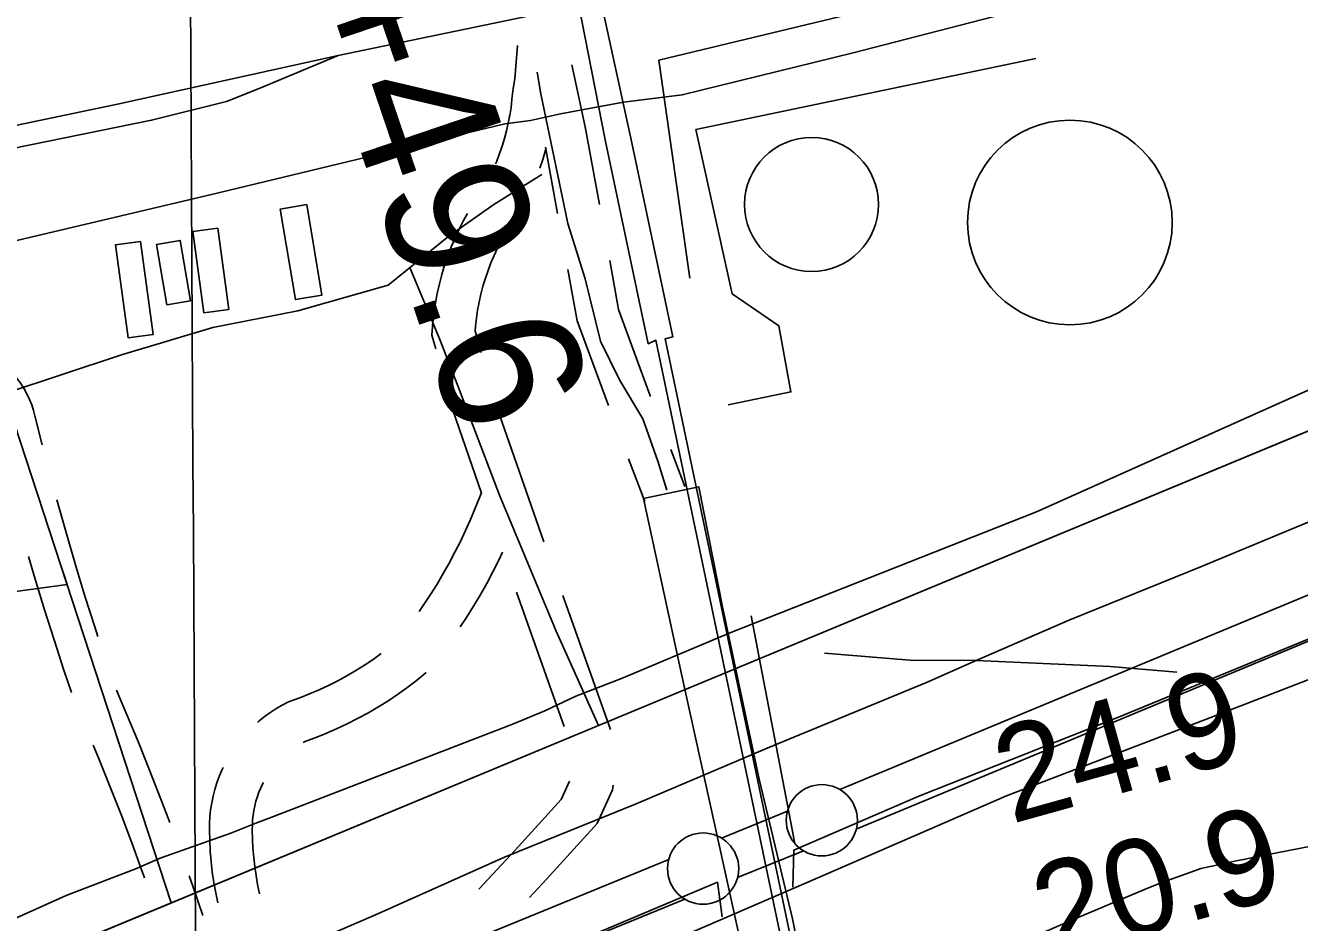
# Model space of a CAD drawing. Extents: x 3477039 to 3515015, y 546746 to 572297.
# Drawn here: x 3491621 to 3492515, y 565624 to 566253 of the extents above; entities that cross this region are included whole.
import ezdxf

# ---------------------------------------------------------------- set-up
doc = ezdxf.new("R2010")
doc.units = 0
for name, color, linetype in [('V-BLDG-OTLN', 7, 'Continuous'), ('V-CHAN-DOCK', 7, 'Continuous'), ('V-DOMW-TANK', 7, 'Continuous'), ('V-FLOD-BASE', 7, 'Continuous'), ('V-GRID-MAJR', 7, 'Continuous'), ('V-LEVE-TOET', 7, 'Continuous'), ('V-RAIL-TRAK', 7, 'Continuous'), ('V-RIVR-RANG', 7, 'Continuous'), ('V-ROAD-CNTR', 7, 'Continuous'), ('V-SITE-OTLN', 7, 'Continuous'), ('V-SITE-STRC', 7, 'Continuous'), ('V-SURV-IDEN', 7, 'Continuous'), ('V-SURV-LINE', 7, 'Continuous'), ('V-TOPO-MINR', 7, 'Continuous'), ('V-TOPO-SHOR', 7, 'Continuous'), ('V-UTIL-LINE', 7, 'Continuous')]:
    doc.layers.add(name, color=color, linetype=linetype)

msp = doc.modelspace()

# ---------------------------------------------------------------- linework, layer by layer
at = {"layer": 'V-BLDG-OTLN'}
for points in [[(3491818.17, 566127.76), (3491828.86, 566064.21), (3491810.29, 566061.08), (3491799.59, 566124.63)], [(3491755.75, 566111.18), (3491763.55, 566054.12), (3491746.04, 566051.72), (3491738.24, 566108.79)], [(3491720.09, 566057.38), (3491712.77, 566099.75), (3491729.39, 566102.62), (3491736.71, 566060.25)], [(3491692.88, 566034.08), (3491683.97, 566099.38), (3491701.42, 566101.76), (3491710.33, 566036.46)]]:
    msp.add_lwpolyline(points, close=True, dxfattribs=at)
at = {"layer": 'V-CHAN-DOCK'}
msp.add_lwpolyline([(3492136.82, 565545.48), (3492107.89, 565677.06), (3492081.23, 565798.06), (3492054.6, 565921.41), (3492093.43, 565929.52), (3492110.31, 565844.17), (3492135.81, 565724.35), (3492159.12, 565626.24), (3492187.96, 565484.11)], dxfattribs=at)
at = {"layer": 'V-DOMW-TANK'}
for centre, radius in [((3492353.85, 566115.17), 71.83), ((3492172.55, 566127.83), 47.03)]:
    msp.add_circle(centre, radius, dxfattribs=at)
at = {"layer": 'V-FLOD-BASE'}
for points in [[(3492159.45, 565648.5), (3492160.13, 565674.48), (3492247.84, 565712.56), (3492387.91, 565767.84), (3492546.23, 565832.96), (3492665.71, 565881.94), (3492783.43, 565930.93), (3492872.88, 565966.64), (3492912.91, 565983.36), (3493025.91, 566030.04), (3493120.68, 566069.82), (3493244.27, 566118.77), (3493314.27, 566142.89), (3493386.58, 566161.12), (3493519.37, 566185.36), (3493652.12, 566204.9), (3493787.8, 566223.26), (3493911.12, 566235.83)], [(3491711.04, 565488.91), (3491771.08, 565514.28), (3491904.69, 565569.02), (3492028.28, 565619.14), (3492106.57, 565652), (3492109.78, 565627.72)]]:
    msp.add_lwpolyline(points, dxfattribs=at)
at = {"layer": 'V-GRID-MAJR'}
msp.add_spline([(3491798.96, 555464.66), (3491782.88, 558228.11), (3491747.62, 564289.07), (3491712.36, 570350.05), (3491712.34, 570353.12)], degree=3, dxfattribs=at)
at = {"layer": 'V-LEVE-TOET'}
for points in [[(3493294.86, 566215.21), (3493192.53, 566183.7), (3493057.18, 566130.73), (3492949.48, 566087.53), (3492888.05, 566053.91), (3492887.03, 566053.38), (3492802.12, 566015.95), (3492763.99, 565999.14), (3492613.95, 565943.35), (3492446.2, 565873.6), (3492353.8, 565836.16), (3492288.15, 565807.57), (3492253.13, 565792.31), (3492141.3, 565746.21), (3492049.48, 565707), (3491957.08, 565669.55), (3491866.41, 565629.15), (3491733.96, 565572.05), (3491585.1, 565517.43)], [(3493914.45, 566210.57), (3493798.77, 566199.11), (3493634.33, 566179.81), (3493441.65, 566149.56), (3493401.69, 566141.06), (3493367.57, 566129.58), (3493274.62, 566097.42), (3493217.55, 566076.72), (3493142.81, 566047.94), (3493025.67, 565997.77), (3492954.47, 565970.14), (3492865.56, 565929.14), (3492729.05, 565877.36), (3492597.8, 565823.77), (3492448.92, 565766.21), (3492309.45, 565712.68), (3492177, 565655), (3492068.69, 565608.28), (3491885.66, 565535.71), (3491757.95, 565483.86)]]:
    msp.add_lwpolyline(points, dxfattribs=at)
at = {"layer": 'V-RAIL-TRAK'}
for points in [[(3490334.6, 565917.73), (3490481.34, 565948.41), (3490630.43, 565979.06), (3490768.33, 566007.45), (3490929.81, 566042.14), (3491093.63, 566075.62), (3491245.67, 566107.44), (3491367.07, 566133.01), (3491527.36, 566165.35), (3491685.29, 566198.29), (3491840.29, 566232.44), (3491974.65, 566260.26)], [(3491840.29, 566232.44), (3491784.81, 566209.32), (3491761.79, 566200.07), (3491709.33, 566186.93), (3491586.17, 566161.96), (3491444.15, 566132.43), (3491343.37, 566110.83), (3491302.1, 566099.37), (3491263.75, 566085.53), (3491218.88, 566065.86), (3491144.52, 566035.23), (3491074.85, 566003.39), (3491008.73, 565973.88)]]:
    msp.add_lwpolyline(points, dxfattribs=at)
at = {"layer": 'V-ROAD-CNTR'}
for p, q in [((3491951.72, 565985.51), (3491984.62, 565891.08)), ((3492073.68, 565955.72), (3492083.48, 565929.83)), ((3492044.01, 565949.36), (3492055.43, 565919.2)), ((3491965.34, 565855.59), (3491998.84, 565761.37)), ((3491997.97, 565853.38), (3492031.47, 565759.17))]:
    msp.add_line(p, q, dxfattribs=at)
for points in [[(3491966.22, 566239.3), (3491964.16, 566216.13), (3491963.12, 566209.18), (3491962.24, 566201.74), (3491961.57, 566195.9), (3491960.73, 566190.38), (3491960.58, 566189.6), (3491959.69, 566184.91), (3491958.45, 566179.48), (3491957.01, 566174.09), (3491955.38, 566168.76), (3491953.55, 566163.5), (3491951.53, 566158.3), (3491950.71, 566156.39)], [(3491979.95, 566220.7), (3491982.54, 566205.42), (3492001.5, 566114.54), (3492013.63, 566075.55), (3492024.5, 566031.87), (3492037.84, 566004.64), (3492054.12, 565977.29), (3492064.64, 565947.5), (3492070.86, 565927.28)], [(3492004.35, 566225.88), (3492013.66, 566182.3), (3492023.64, 566127.8)], [(3491986.2, 566167.13), (3491985.85, 566165.83), (3491983.9, 566159.45), (3491981.8, 566153.39)], [(3491985.79, 566167.94), (3491994.29, 566121.53)], [(3491606.25, 565995.06), (3491688.17, 566022.29), (3491752.23, 566041.34), (3491811.96, 566053.13), (3491875.32, 566071.17), (3491918, 566105.64), (3491949.5, 566127.7), (3491983.22, 566148.88)], [(3491931.14, 566121.57), (3491928.3, 566116.48), (3491925.2, 566110.42), (3491922.31, 566104.25), (3491919.65, 566097.97), (3491917.21, 566091.6), (3491915.01, 566085.16), (3491913.04, 566078.64), (3491911.3, 566072.04), (3491909.81, 566065.39), (3491908.56, 566058.69), (3491907.54, 566051.96), (3491906.77, 566045.18), (3491906.07, 566036.03), (3491908.75, 566026.37)], [(3491964.06, 566117.63), (3491963.94, 566117.44), (3491960.53, 566112.24), (3491957.55, 566107.34), (3491954.76, 566102.33), (3491952.14, 566097.22), (3491949.71, 566092.03), (3491947.47, 566086.75), (3491945.43, 566081.4), (3491943.57, 566075.97), (3491941.91, 566070.48), (3491940.46, 566064.93), (3491939.2, 566059.34), (3491938.14, 566053.7), (3491937.29, 566048.03), (3491936.64, 566042.34), (3491936.38, 566038.98), (3491940.57, 566023.91)], [(3492030.85, 566088.47), (3492037.13, 566054.15), (3492059.08, 565994.27), (3492059.52, 565993.09)], [(3492022.97, 565762.03), (3491993.37, 565828.18), (3491953.48, 565923.78), (3491925.5, 565997.45), (3491911.56, 566032.95), (3491890.55, 566083.47)], [(3492001.49, 566082.2), (3492008.08, 566046.23), (3492029.89, 565986.74)], [(3490529.31, 565147.85), (3491367.11, 565489.84), (3492727.74, 566054.53)], [(3491584.02, 566027.84), (3491584.98, 566027.52), (3491588.86, 566025.94), (3491592.65, 566024.12), (3491596.31, 566022.07), (3491599.84, 566019.79), (3491603.22, 566017.31), (3491606.45, 566014.62), (3491609.5, 566011.73), (3491612.36, 566008.67), (3491615.04, 566005.42), (3491617.51, 566002.03), (3491619.76, 565998.48), (3491621.79, 565994.81), (3491623.59, 565991.01), (3491625.15, 565987.11), (3491626.46, 565983.13), (3491627.44, 565979.44), (3491632.57, 565959.01)], [(3492036.45, 565767.63), (3492598.78, 566001.01)], [(3491722.99, 565637.54), (3491608.96, 565986.76)], [(3491623.22, 565991.41), (3491623.22, 565991.41)], [(3491919.45, 565987.83), (3491920.64, 565983.52), (3491940.96, 565925.22)], [(3491940.8, 565925.62), (3491939.66, 565922.53), (3491936.53, 565914.6), (3491933.22, 565906.74), (3491929.73, 565898.95), (3491926.06, 565891.26), (3491922.22, 565883.64), (3491918.21, 565876.11), (3491914.03, 565868.68), (3491909.67, 565861.35), (3491905.15, 565854.11), (3491900.47, 565846.99), (3491897.06, 565842.04)], [(3491642.86, 565920.36), (3491644.18, 565915.51), (3491650.17, 565894.36), (3491656.38, 565873.28), (3491662.79, 565852.26), (3491669.42, 565831.31), (3491671.62, 565824.6)], [(3491622.94, 565880.63), (3491627.64, 565864.67), (3491634.14, 565843.36), (3491640.86, 565822.12), (3491647.79, 565800.95), (3491653.09, 565785.29)], [(3491955.68, 565883.68), (3491953, 565878.05), (3491948.85, 565869.83), (3491944.52, 565861.69), (3491940, 565853.66), (3491935.29, 565845.74), (3491930.41, 565837.93), (3491926, 565831.22)], [(3491535.49, 565559.72), (3491523.85, 565617.9), (3491492.29, 565695.32), (3491472.88, 565768.14), (3491468.26, 565808.18), (3491479.57, 565829.14), (3491520.44, 565842.81), (3491575.69, 565851), (3491650, 565861.08), (3491647.65, 565868.29)], [(3491870.52, 565812.54), (3491864.8, 565808.46), (3491858.75, 565804.42), (3491852.59, 565800.57), (3491846.31, 565796.9), (3491839.92, 565793.43), (3491833.43, 565790.15), (3491826.84, 565787.07), (3491820.16, 565784.19), (3491813.4, 565781.51), (3491805.43, 565778.63), (3491800.59, 565776.12), (3491796.41, 565773.69), (3491792.35, 565771.05), (3491788.43, 565768.21), (3491784.66, 565765.18), (3491783.53, 565764.18)], [(3492181.51, 565812.81), (3492241.42, 565807.95), (3492288.15, 565807.57)], [(3492288.15, 565807.57), (3492382.13, 565803.38), (3492429.02, 565799.51)], [(3491902.1, 565799.19), (3491895.02, 565793.46), (3491888.5, 565788.51), (3491881.84, 565783.77), (3491875.04, 565779.23), (3491868.1, 565774.89), (3491861.04, 565770.77), (3491853.85, 565766.86), (3491846.55, 565763.17), (3491839.14, 565759.7), (3491831.63, 565756.46), (3491824.03, 565753.45), (3491817.47, 565751.08), (3491815.59, 565750.1)], [(3491684.57, 565786.77), (3491691.43, 565770.76), (3491699.78, 565750.72), (3491707.91, 565730.59), (3491715.83, 565710.38), (3491722.02, 565694.06)], [(3491737.96, 565643.75), (3492036.45, 565767.63)], [(3491668.29, 565748.31), (3491672.02, 565739.34), (3491680.04, 565719.51), (3491687.84, 565699.59), (3491695.42, 565679.59), (3491702.8, 565659.51), (3491704.38, 565655.06)], [(3491759.51, 565732.56), (3491758.63, 565730.73), (3491756.74, 565726.27), (3491755.09, 565721.72), (3491753.66, 565717.1), (3491752.46, 565712.42), (3491751.49, 565707.67), (3491750.76, 565702.89), (3491750.27, 565698.08), (3491750.02, 565693.25), (3491750.01, 565688.64), (3491750.13, 565681.33), (3491750.49, 565673.93), (3491751.09, 565666.55), (3491751.92, 565659.19), (3491752.98, 565651.86), (3491754.28, 565644.58), (3491755.76, 565637.59)], [(3491787.82, 565722.12), (3491787.43, 565721.41), (3491785.98, 565718.38), (3491784.67, 565715.29), (3491783.53, 565712.15), (3491782.54, 565708.94), (3491781.71, 565705.7), (3491781.04, 565702.42), (3491780.53, 565699.11), (3491780.19, 565695.77), (3491780.02, 565692.43), (3491780.01, 565688.85), (3491780.12, 565682.31), (3491780.43, 565675.87), (3491780.95, 565669.44), (3491781.67, 565663.03), (3491782.6, 565656.66), (3491783.73, 565650.32), (3491785.11, 565643.8)], [(3492002.58, 565722.87), (3491996.67, 565710.11), (3491964.57, 565674.61), (3491938.89, 565647.12)], [(3492033.25, 565720.12), (3492032.91, 565716.96), (3492021.97, 565693.36), (3491986.66, 565654.31), (3491974.47, 565641.26)], [(3491735.71, 565656.47), (3491738.28, 565649.25), (3491745.3, 565628.79)], [(3491524.12, 565555), (3491737.96, 565643.75)]]:
    msp.add_lwpolyline(points, dxfattribs=at)
at = {"layer": 'V-SITE-OTLN'}
for points in [[(3493173.35, 566296.41), (3493188.21, 566240.49), (3492983.23, 566168), (3492775.91, 566097.29), (3492538.47, 566005.08), (3492330.4, 565912.05), (3492115.93, 565827.3), (3492039.04, 565795.02), (3492007.17, 565782.74), (3491985.2, 565772.42), (3491963.29, 565763.23), (3491791.85, 565696.95), (3491782.53, 565693.42), (3491765.04, 565686.53), (3491715.35, 565668.83), (3491698.71, 565661.57), (3491649.27, 565642.8), (3491448.86, 565552.65)], [(3491542.14, 566085.38), (3491756.36, 566136.06), (3491957.19, 566184.39), (3491975.32, 566186.81), (3491996.38, 566191.37), (3492016.48, 566195.09), (3492040.58, 566199.73), (3492081.74, 566204.71), (3492201.8, 566234.36), (3492344.25, 566270.89)]]:
    msp.add_lwpolyline(points, dxfattribs=at)
at = {"layer": 'V-SITE-STRC'}
msp.add_lwpolyline([(3491974.37, 566501.38), (3492046.27, 566171.08), (3492075.09, 566034.85), (3492069.7, 566033.42), (3492255.55, 565146.54), (3492248.69, 565145.61), (3492063.33, 566032.49), (3492057.93, 566030.08), (3492027.69, 566173.18), (3491964.07, 566498.04), (3491974.37, 566501.38)], dxfattribs=at)
at = {"layer": 'V-SURV-LINE'}
for points in [[(3492192.43, 565717.05), (3492834.64, 565983.87)], [(3492846.15, 565956.17), (3492203.94, 565689.35)], [(3492109.27, 565683.03), (3492155.56, 565701.88)], [(3492166.88, 565674.1), (3492120.6, 565655.25)], [(3490213.26, 564906.46), (3492072.24, 565667.9)], [(3492083.62, 565640.14), (3490224.63, 564878.7)]]:
    msp.add_lwpolyline(points, dxfattribs=at)
for centre in [(3492179.73, 565695.53), (3492096.42, 565661.6)]:
    msp.add_circle(centre, 25, dxfattribs=at)
at = {"layer": 'V-TOPO-MINR'}
msp.add_lwpolyline([(3493701.48, 565906.17), (3492483.32, 565669.56), (3492476.95, 565668.3), (3492470.58, 565667), (3492464.22, 565665.65), (3492457.88, 565664.26), (3492445.81, 565661.58), (3492445.5, 565661.5), (3492444.89, 565661.33), (3492444.58, 565661.23), (3492432.08, 565656.85), (3492425.54, 565654.5), (3492419.04, 565652.07), (3492412.59, 565649.52), (3492406.16, 565646.89), (3492354.07, 565624.97), (3492321.85, 565610.84), (3492289.94, 565596.07), (3492258.49, 565580.34), (3492227.36, 565563.96), (3491271.58, 565055.61)], dxfattribs=at)
at = {"layer": 'V-TOPO-SHOR'}
msp.add_lwpolyline([(3492914.48, 566422.22), (3492564.61, 566349.33), (3492065.32, 566229.06), (3492087.18, 566076)], dxfattribs=at)
at = {"layer": 'V-UTIL-LINE'}
for points in [[(3492113.98, 565987.17), (3492158.05, 565996.23), (3492149.6, 566042.65), (3492116.91, 566065.19), (3492091.37, 566180.39), (3492329.96, 566230.24)], [(3492130.16, 565838.93), (3492158.95, 565689.03), (3492160.85, 565679.03)]]:
    msp.add_lwpolyline(points, dxfattribs=at)

# ---------------------------------------------------------------- texts
at = {"layer": 'V-RIVR-RANG'}
for s, p in [('24.9', (3492312.66, 565692.83)), ('20.9', (3492339.78, 565596.58))]:
    msp.add_text(s, height=67, rotation=15.58833, dxfattribs=at).set_placement(p)
at = {"layer": 'V-SURV-IDEN'}
for s, rotation, p in [('4278+75.0', 291.25489, (3492405.09, 566781.31)), ('4270+49.6', 288.75823, (3491720.62, 566563.48))]:
    msp.add_text(s, height=100, rotation=rotation, dxfattribs=at).set_placement(p)

doc.saveas('drawing.dxf')
